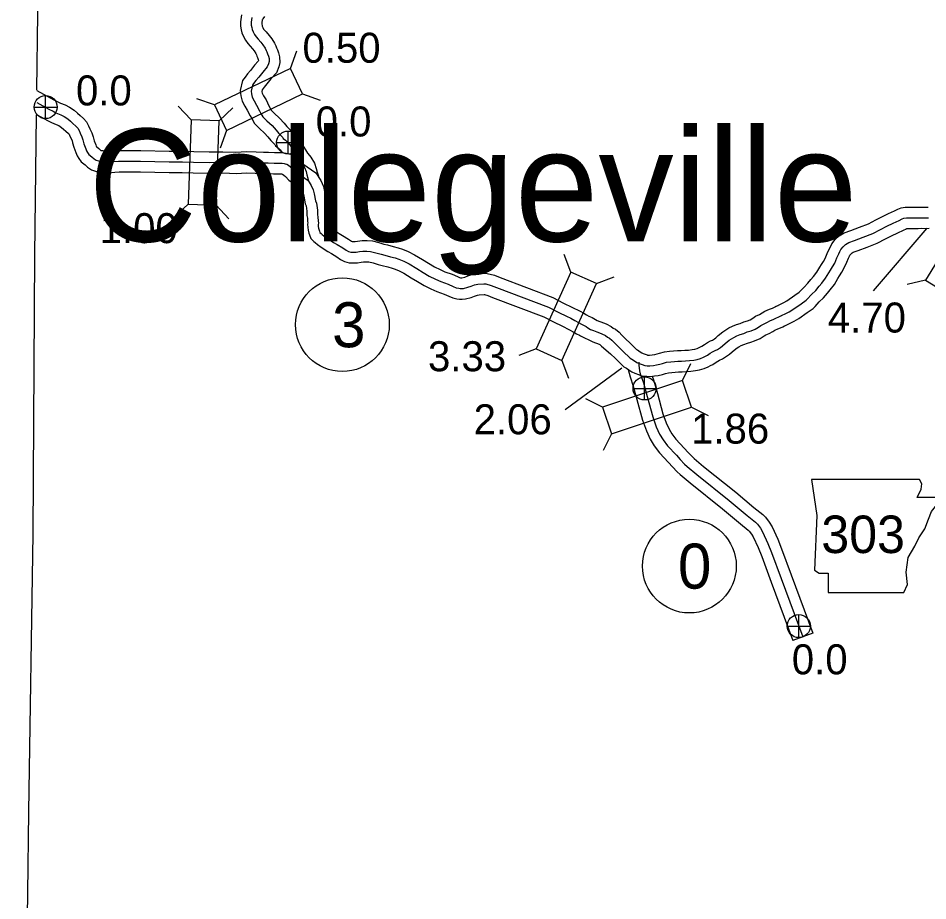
# Model space of a CAD drawing. Extents: x 31699 to 244310, y -8841 to 11474.
# Drawn here: x 134485 to 135339, y -3562 to -2734 of the extents above; entities that cross this region are included whole.
import ezdxf

# ---------------------------------------------------------------- set-up
doc = ezdxf.new("R2010")
doc.units = 0
for name, color, linetype in [('B_Logo', 7, 'Continuous'), ('G-ANNO-SYMB', 7, 'Continuous'), ('G-ANNO-TEXT', 7, 'Continuous'), ('Level 21', 7, 'Continuous'), ('R_Border Notes', 7, 'Continuous'), ('R_Logo', 7, 'Continuous'), ('R_XS_EARTHWORK_STAGE1', 7, 'Continuous'), ('R_XS_EARTHWORK_STAGE2', 7, 'Continuous'), ('S_WALL', 7, 'Continuous'), ('S_WALL_ANNOT', 7, 'Continuous')]:
    doc.layers.add(name, color=color, linetype=linetype)

msp = doc.modelspace()

# ---------------------------------------------------------------- linework, layer by layer
at = {"layer": 'B_Logo'}
for points in [[(134704.28, -2733.04), (134703.79, -2737.57), (134703.78, -2740.31), (134704.17, -2742.64), (134704.57, -2744.31), (134705.56, -2746.65), (134706.81, -2749.12), (134708.34, -2751.26), (134710.33, -2753.4), (134712.78, -2756.21), (134714.7, -2758.76), (134716.69, -2761.96), (134717.68, -2764.04), (134718.27, -2765.37), (134719, -2767.18), (134719.79, -2769.31), (134720.44, -2771.65), (134720.5, -2774.45), (134720.09, -2776.52), (134718.82, -2779.45), (134714.53, -2784.31), (134710.72, -2789.1), (134708.04, -2792.23), (134705.97, -2795.16), (134704.83, -2796.62), (134703.61, -2802.22), (134703.93, -2804.89), (134704.72, -2807.9), (134706.57, -2811.44), (134708.82, -2815.25), (134711.53, -2820.73), (134712.85, -2823.07), (134714.77, -2826.41), (134718.42, -2830.16), (134723.33, -2834.57), (134727.11, -2838.72), (134729.69, -2842.07), (134733.28, -2845.88), (134733.87, -2846.62), (134735.8, -2848.29), (134738.05, -2850.3), (134740.04, -2852.78), (134742.76, -2856.99), (134744.48, -2860.06), (134746.2, -2862.67), (134748.45, -2866.35), (134749.24, -2867.28), (134751.5, -2869.89), (134753.88, -2874.04), (134755.2, -2877.78), (134755.98, -2880.85), (134756.9, -2883.92), (134757.1, -2886.05)], [(134502.39, -2812.87), (134513.6, -2819.17), (134517.66, -2821.18), (134520.45, -2822.59), (134524.84, -2824.34), (134528.03, -2825.95), (134531.48, -2828.23), (134534.21, -2830.51), (134536.33, -2832.45), (134539.18, -2834.99), (134540.91, -2836.93), (134542.1, -2839.07), (134543.15, -2841.61), (134544.8, -2845.02), (134545.73, -2847.96), (134546.71, -2851.83), (134548.42, -2856.3), (134549.22, -2858.38), (134550.14, -2859.85), (134551.33, -2861.58), (134554.19, -2863.8), (134556.25, -2865.74), (134558.11, -2867.01), (134560.43, -2867.68), (134562.36, -2867.89), (134564.83, -2868.63), (134566.89, -2869.04), (134568.89, -2869.05), (134571.55, -2868.79), (134574.68, -2868.33), (134579.08, -2868.01), (134582.81, -2867.82), (134586.47, -2867.83), (134592.4, -2867.85), (134599.93, -2867.94), (134626.76, -2868.56), (134639.08, -2868.47), (134649.47, -2868.77), (134664.26, -2869.28), (134677.04, -2869.05), (134689.5, -2869.56), (134699.49, -2868.86), (134707.88, -2869.09), (134714.87, -2869.44), (134719.73, -2869.59), (134725.13, -2869.81), (134730.19, -2869.96), (134732.65, -2869.96), (134734.58, -2870.17), (134735.58, -2870.44), (134737.04, -2870.78), (134738.57, -2871.65), (134740.5, -2873.13), (134742.75, -2874.93), (134745.67, -2878.08), (134757.1, -2886.05)], [(134757.1, -2886.05), (134760.14, -2890.73), (134761.92, -2894.94), (134762.84, -2898.62), (134764.15, -2905.29), (134765, -2907.5), (134765.91, -2914.04), (134766.03, -2918.04), (134766.35, -2920.38), (134766.67, -2923.98), (134766.73, -2926.12), (134766.66, -2927.38), (134766.72, -2929.32), (134766.91, -2930.85), (134767.44, -2932.72), (134767.77, -2933.79), (134768.16, -2934.79), (134769.29, -2935.86), (134770.29, -2936.74), (134771.95, -2938.14), (134775.07, -2940.29), (134780.98, -2944.24), (134784.3, -2946.19), (134789.68, -2949.47), (134792.74, -2951.62), (134795, -2952.76), (134797.26, -2953.37), (134799.06, -2953.51), (134802.32, -2953.38), (134805.32, -2952.79), (134808.45, -2952.33), (134812.12, -2952.35), (134815.84, -2952.69), (134820.83, -2953.91), (134825.62, -2955.39), (134829.08, -2956.2), (134834.41, -2957.62), (134838.93, -2958.84), (134842.26, -2959.91), (134846.84, -2961.73), (134852.09, -2964.48), (134859.2, -2968.84), (134865.05, -2972.4), (134870.9, -2975.82), (134876.68, -2978.77), (134881.67, -2981.06), (134888.65, -2983.41), (134893.24, -2985.5), (134896.16, -2986.77), (134898.49, -2987.31), (134899.82, -2987.45), (134901.62, -2987.52), (134903.15, -2987.39), (134907.22, -2986.27), (134910.22, -2985.22), (134913.42, -2984.16), (134916.42, -2983.5), (134922.15, -2983.25), (134924.08, -2983.26), (134929.01, -2984.54), (134933.86, -2986.49), (134982.67, -3004.99), (134992.44, -3010.16), (134999.55, -3013.52), (135003.74, -3015.4), (135007.53, -3017.55), (135010.92, -3019.43), (135013.71, -3021.04), (135016.37, -3022.31), (135018.3, -3023.25), (135019.82, -3024.46), (135022.08, -3025.87), (135025.01, -3026.81), (135028.27, -3028.16), (135030.73, -3029.16), (135032.86, -3029.97), (135036.18, -3031.65), (135038.04, -3033.06), (135040.1, -3034.13), (135042.22, -3035.87), (135044.61, -3038.35), (135047.93, -3041.63), (135052.71, -3046.18), (135059.41, -3052.94)], [(135198.55, -3014.35), (135208.69, -3009.52), (135212.2, -3007.29), (135219.88, -3001.83), (135224.72, -2998.59), (135225.77, -2997.44), (135229.86, -2993.07), (135233.63, -2989.37), (135236.99, -2985.41), (135239.3, -2982.46), (135242.92, -2977.89), (135245.95, -2972.86), (135247.66, -2970.24), (135249.5, -2967.23), (135251.46, -2963.61), (135253.62, -2958.79), (135255.39, -2954.9), (135256.44, -2952.69), (135257.29, -2950.95), (135259.4, -2948.26), (135261.64, -2946.04), (135264.62, -2944.35), (135270.2, -2942.31), (135278.36, -2939.31), (135287.32, -2935.9), (135294.61, -2932.04), (135300.31, -2929.13), (135306.41, -2926.21), (135311.91, -2923.56), (135314.77, -2922.21), (135316.42, -2921.53), (135318.82, -2921.24), (135321.15, -2921.02), (135323.68, -2921.2), (135326.54, -2921.25), (135329.33, -2921.02), (135332.86, -2921), (135336.45, -2921.17), (135339.58, -2921.01)], [(135059.41, -3052.94), (135061.13, -3053.81), (135063.53, -3055.49), (135065.78, -3056.83), (135067.85, -3057.77), (135070.84, -3058.91), (135073.23, -3059.79), (135075.36, -3059.93), (135078.03, -3059.94), (135081.23, -3059.61), (135084.29, -3059.22), (135087.36, -3058.63), (135089.89, -3057.77), (135093.62, -3056.78), (135097.55, -3056.4), (135101.02, -3056.01), (135104.35, -3055.82), (135107.81, -3055.63), (135111.34, -3055.44), (135115.27, -3055.18), (135119.14, -3054.66), (135122.47, -3054.07), (135125.54, -3053.22), (135128.41, -3052.02), (135130.28, -3051.03), (135132.01, -3050.1), (135134.68, -3048.31), (135136.88, -3046.85), (135139.15, -3045.79), (135141.42, -3044.73), (135144.36, -3042.87), (135146.3, -3041.41), (135148.77, -3039.21), (135152.51, -3036.09), (135154.65, -3034.63), (135156.85, -3033.37), (135159.72, -3031.91), (135162.72, -3030.78), (135166.12, -3029.59), (135169.39, -3028.27), (135172.99, -3027.28), (135176.93, -3025.62), (135180, -3023.63), (135182.07, -3022.3), (135185.34, -3020.78), (135188.34, -3019.12), (135190.54, -3017.79), (135194.21, -3016.14), (135196.75, -3015.08), (135198.55, -3014.35), (135200.42, -3013.42), (135201.88, -3012.89)], [(135067.49, -3056.57), (135067.58, -3059.33), (135068.22, -3064.76), (135068.92, -3067.59), (135071.87, -3076.09), (135075.5, -3088.85), (135080.69, -3107.99), (135083.95, -3117.32), (135087.07, -3124.12), (135090.34, -3129.61), (135094.61, -3135.26), (135102.91, -3143.98), (135106.5, -3148.07), (135110.58, -3152.35), (135112.91, -3154.49), (135122.03, -3162.21), (135152.38, -3186.48), (135169.38, -3200.67), (135177.08, -3206.9), (135178.87, -3208.81), (135181.71, -3212.41), (135183.79, -3215.82), (135188.8, -3226.71), (135192.27, -3235.4), (135201.16, -3259.65)], [(135201.16, -3259.65), (135221.54, -3314.57)]]:
    msp.add_lwpolyline(points, dxfattribs=at)
at = {"layer": 'G-ANNO-TEXT'}
msp.add_lwpolyline([(135229.57, -3166.79), (135234.64, -3200.62), (135232.39, -3251.94), (135236.9, -3254.76), (135245.36, -3254.76), (135245.36, -3272.8), (135316.41, -3272.8), (135319.79, -3265.47), (135318.67, -3253.63), (135320.36, -3240.1), (135326.56, -3229.38), (135330.51, -3221.49), (135336.15, -3213.03), (135339.53, -3204.01), (135342.35, -3196.67), (135347.43, -3190.47), (135348.56, -3186.52), (135346.3, -3183.7), (135328.82, -3183.7), (135332.76, -3175.81), (135333.33, -3170.73), (135330.99, -3166.84)], close=True, dxfattribs=at)
at = {"layer": 'Level 21'}
for p, q in [((134510.73, -2827.98), (134510.73, -2806.31)), ((134499.9, -2817.15), (134521.57, -2817.15)), ((134738.44, -2861.33), (134738.44, -2839.66)), ((134727.6, -2850.5), (134749.27, -2850.5)), ((135072.98, -3092.15), (135072.98, -3070.49)), ((135062.15, -3081.32), (135083.82, -3081.32)), ((135217.8, -3315.17), (135217.8, -3293.51)), ((135206.97, -3304.34), (135228.64, -3304.34))]:
    msp.add_line(p, q, dxfattribs=at)
for centre in [(134510.73, -2817.15), (134738.44, -2850.5), (135072.98, -3081.32), (135217.8, -3304.34)]:
    msp.add_circle(centre, 10.83, dxfattribs=at)
at = {"layer": 'R_Border Notes'}
for centre in [(134789.32, -3021.42), (135115.07, -3248.08)]:
    msp.add_circle(centre, 44, dxfattribs=at)
at = {"layer": 'R_Logo'}
for points in [[(134502.52, -2801.4), (134503.37, -2729.35), (134504.27, -2651.76), (134504.73, -2600.1), (134509.28, -2286.07), (134511.97, -2112.63), (134637.79, -1698.58)], [(134498.95, -3217.78), (134500.69, -2955.85), (134502.24, -2824.63)], [(134484.96, -4135.19), (134487.14, -3963.8), (134490.04, -3833.96), (134494.01, -3555.09), (134494.89, -3478.77), (134498.95, -3217.78)]]:
    msp.add_lwpolyline(points, dxfattribs=at)
at = {"layer": 'R_XS_EARTHWORK_STAGE1'}
for p, q in [((134740.6, -2781.05), (134746.46, -2764.45)), ((134669.15, -2815.22), (134652.56, -2809.36)), ((134751.99, -2804.86), (134768.59, -2810.72)), ((134647.2, -2829.06), (134635.19, -2816.19)), ((134673.58, -2829.98), (134686.45, -2817.98)), ((134680.54, -2839.03), (134674.68, -2855.63)), ((134644.45, -2908.22), (134631.58, -2920.22)), ((134670.83, -2909.13), (134682.84, -2922)), ((135003.82, -2972.03), (134997.57, -2955.57)), ((135027.91, -2982.84), (135044.36, -2976.59)), ((135336.67, -2979.73), (135319.55, -2983.81)), ((134971.37, -3044.27), (134954.92, -3050.53)), ((134995.45, -3055.09), (135001.71, -3071.54)), ((135108.6, -3073.75), (135116.47, -3058)), ((135033.48, -3098.82), (135017.73, -3090.96)), ((135116.96, -3098.79), (135132.71, -3106.65)), ((135041.84, -3123.86), (135033.97, -3139.61))]:
    msp.add_line(p, q, dxfattribs=at)
for points in [[(134680.54, -2839.03), (134751.99, -2804.86), (134740.6, -2781.05), (134669.15, -2815.22)], [(134647.2, -2829.06), (134644.45, -2908.22), (134670.83, -2909.13), (134673.58, -2829.98)], [(135378.14, -2912.25), (135336.67, -2979.73), (135359.17, -2993.55), (135400.63, -2926.07)], [(134995.45, -3055.09), (135027.91, -2982.84), (135003.82, -2972.03), (134971.37, -3044.27)], [(135041.84, -3123.86), (135116.96, -3098.79), (135108.6, -3073.75), (135033.48, -3098.82)]]:
    msp.add_lwpolyline(points, close=True, dxfattribs=at)
at = {"layer": 'R_XS_EARTHWORK_STAGE2'}
msp.add_line((135230.91, -3311.09), (135212.16, -3318.05), dxfattribs=at)
for points in [[(134694.47, -2730.67), (134693.8, -2737.02), (134693.78, -2741.12), (134694.36, -2744.62), (134695.03, -2747.43), (134696.48, -2750.87), (134698.23, -2754.32), (134700.57, -2757.59), (134702.89, -2760.1), (134705.01, -2762.53), (134706.44, -2764.41), (134707.9, -2766.77), (134708.6, -2768.23), (134709.06, -2769.27), (134709.67, -2770.78), (134710.27, -2772.41), (134710.47, -2773.13), (134710.48, -2773.55), (134710.27, -2774.02), (134706.87, -2777.88), (134703.01, -2782.73), (134700.15, -2786.07), (134697.94, -2789.19), (134695.54, -2792.28), (134693.48, -2801.74), (134694.09, -2806.77), (134695.33, -2811.52), (134697.83, -2816.3), (134700.02, -2820.01), (134702.69, -2825.41), (134704.16, -2828.02), (134706.73, -2832.48), (134711.48, -2837.37), (134716.27, -2841.68), (134719.45, -2845.16), (134722.08, -2848.56), (134725.74, -2852.46), (134726.65, -2853.59), (134729.19, -2855.8), (134730.78, -2857.21), (134731.92, -2858.63), (134732.8, -2859.99)], [(134716.27, -2732.26), (134714.64, -2734.4), (134714.25, -2734.96), (134714.08, -2735.4), (134713.79, -2738.12), (134713.79, -2739.5), (134713.98, -2740.67), (134714.11, -2741.2), (134714.63, -2742.43), (134715.39, -2743.93), (134716.1, -2744.93), (134717.76, -2746.71), (134720.54, -2749.9), (134722.96, -2753.1), (134725.47, -2757.16), (134726.76, -2759.85), (134727.48, -2761.47), (134728.33, -2763.57), (134729.31, -2766.22), (134730.42, -2770.17), (134730.52, -2775.33), (134729.69, -2779.52), (134727.36, -2784.89), (134722.2, -2790.73), (134718.43, -2795.47), (134715.94, -2798.38), (134714.12, -2800.94), (134713.74, -2802.7), (134713.78, -2803.01), (134714.11, -2804.27), (134715.31, -2806.58), (134717.62, -2810.48), (134720.37, -2816.05), (134721.54, -2818.12), (134722.82, -2820.34), (134725.35, -2822.94), (134730.39, -2827.47), (134734.77, -2832.29), (134737.31, -2835.57), (134740.82, -2839.3), (134741.09, -2839.64), (134742.4, -2840.78), (134745.33, -2843.39), (134748.17, -2846.92), (134751.33, -2851.83), (134753.02, -2854.86), (134754.64, -2857.3), (134756.57, -2860.46), (134756.84, -2860.78), (134759.69, -2864.08), (134763.01, -2869.85), (134764.77, -2874.87), (134765.62, -2878.17), (134766.77, -2882.02), (134766.83, -2882.68)], [(134502.52, -2801.47), (134518.28, -2810.32), (134522.14, -2812.24), (134524.56, -2813.46), (134528.95, -2815.21), (134533.05, -2817.28), (134537.47, -2820.2), (134540.79, -2822.98), (134543.03, -2825.03), (134546.27, -2827.92), (134549.11, -2831.11), (134551.11, -2834.71), (134552.28, -2837.51), (134554.13, -2841.32), (134555.35, -2845.23), (134556.26, -2848.8), (134557.76, -2852.73), (134558.2, -2853.88), (134558.5, -2854.35), (134558.7, -2854.64), (134560.7, -2856.19), (134562.45, -2857.84), (134564.36, -2858.05), (134567.24, -2858.92), (134567.88, -2859.04), (134568.42, -2859.04), (134570.35, -2858.86), (134573.6, -2858.38), (134578.47, -2858.03), (134582.57, -2857.82), (134586.51, -2857.83), (134592.48, -2857.85), (134600.1, -2857.94), (134626.84, -2858.56), (134639.19, -2858.47), (134649.79, -2858.77), (134664.34, -2859.28), (134677.16, -2859.05), (134689.35, -2859.55), (134699.27, -2858.85), (134708.27, -2859.09), (134715.28, -2859.45), (134720.09, -2859.6), (134725.47, -2859.81), (134730.35, -2859.96), (134733.2, -2859.97), (134736.43, -2860.31), (134738.01, -2860.74), (134740.72, -2861.37), (134744.11, -2863.3), (134746.66, -2865.25), (134749.58, -2867.59), (134752.27, -2870.49), (134764.42, -2878.97)], [(134502.89, -2824.62), (134508.93, -2828.01), (134513.18, -2830.12), (134516.34, -2831.72), (134520.73, -2833.46), (134523, -2834.62), (134525.5, -2836.26), (134527.62, -2838.04), (134529.63, -2839.87), (134532.09, -2842.07), (134532.7, -2842.75), (134533.08, -2843.44), (134534.03, -2845.71), (134535.48, -2848.71), (134536.1, -2850.68), (134537.16, -2854.86), (134539.08, -2859.88), (134540.23, -2862.87), (134541.78, -2865.34), (134543.97, -2868.53), (134547.68, -2871.4), (134549.95, -2873.55), (134553.78, -2876.17), (134558.5, -2877.53), (134560.37, -2877.74), (134562.41, -2878.35), (134565.9, -2879.04), (134569.36, -2879.05), (134572.76, -2878.72), (134575.77, -2878.28), (134579.7, -2877.99), (134583.05, -2877.82), (134586.44, -2877.83), (134592.33, -2877.85), (134599.75, -2877.94), (134626.69, -2878.56), (134638.98, -2878.47), (134649.15, -2878.76), (134664.17, -2879.28), (134676.93, -2879.06), (134689.64, -2879.58), (134699.7, -2878.87), (134707.49, -2879.08), (134714.46, -2879.43), (134719.38, -2879.58), (134724.78, -2879.8), (134730.02, -2879.96), (134732.1, -2879.96), (134732.73, -2880.03), (134733.15, -2880.14), (134733.24, -2880.16), (134734.33, -2881), (134735.93, -2882.28), (134739.07, -2885.67), (134749.78, -2893.14)], [(134764.42, -2878.97), (134769.01, -2886.02), (134771.44, -2891.76), (134772.61, -2896.44), (134773.79, -2902.5), (134774.75, -2904.96), (134775.89, -2913.2), (134776.01, -2917.2), (134776.29, -2919.25), (134776.66, -2923.4), (134776.74, -2926.26), (134776.67, -2927.51), (134776.7, -2928.54), (134776.74, -2928.86), (134776.83, -2929.17), (134778.02, -2930.19), (134780.68, -2932.01), (134786.29, -2935.76), (134789.43, -2937.6), (134795.17, -2941.1), (134797.89, -2943.02), (134798.59, -2943.37), (134798.96, -2943.47), (134799.26, -2943.49), (134801.16, -2943.42), (134803.63, -2942.93), (134807.74, -2942.33), (134812.59, -2942.35), (134817.5, -2942.8), (134823.5, -2944.27), (134828.25, -2945.74), (134831.51, -2946.5), (134836.99, -2947.96), (134841.77, -2949.24), (134845.64, -2950.5), (134851.02, -2952.63), (134857.04, -2955.78), (134864.41, -2960.31), (134870.17, -2963.81), (134875.7, -2967.04), (134881.04, -2969.77), (134885.36, -2971.75), (134892.33, -2974.1), (134897.31, -2976.36), (134899.32, -2977.24), (134900.14, -2977.43), (134900.54, -2977.47), (134901.4, -2977.51), (134904.23, -2976.73), (134906.99, -2975.75), (134910.78, -2974.5), (134915.12, -2973.55), (134921.95, -2973.25), (134925.38, -2973.26), (134932.14, -2975.02), (134937.5, -2977.18), (134986.8, -2995.86), (134996.92, -3001.22), (135012.42, -3008.83), (135015.84, -3010.72), (135018.38, -3012.19), (135020.72, -3013.31), (135023.65, -3014.74), (135028.46, -3017.41), (135034.4, -3019.86), (135036.89, -3020.81), (135041.49, -3023.13), (135043.4, -3024.58), (135045.64, -3025.74), (135049.02, -3028.51), (135051.73, -3031.32), (135054.89, -3034.45), (135059.71, -3039.04), (135065.36, -3044.75)], [(134749.78, -2893.14), (134751.28, -2895.45), (134752.41, -2898.12), (134753.08, -2900.79), (134754.5, -2908.09), (134755.26, -2910.03), (134755.93, -2914.87), (134756.05, -2918.88), (134756.41, -2921.51), (134756.68, -2924.56), (134756.72, -2925.97), (134756.65, -2927.25), (134756.74, -2930.1), (134757.08, -2932.84), (134757.84, -2935.55), (134758.32, -2937.1), (134759.67, -2940.52), (134762.55, -2943.26), (134763.76, -2944.31), (134765.87, -2946.1), (134769.46, -2948.56), (134775.67, -2952.72), (134779.17, -2954.77), (134784.2, -2957.84), (134787.58, -2960.22), (134791.41, -2962.15), (134795.56, -2963.27), (134798.86, -2963.52), (134803.48, -2963.35), (134807.01, -2962.65), (134809.16, -2962.34), (134811.64, -2962.34), (134814.19, -2962.58), (134818.17, -2963.55), (134823, -2965.05), (134826.65, -2965.9), (134831.82, -2967.28), (134836.09, -2968.43), (134838.87, -2969.33), (134842.67, -2970.83), (134847.15, -2973.18), (134853.99, -2977.38), (134859.93, -2980.98), (134866.09, -2984.59), (134872.32, -2987.77), (134877.98, -2990.36), (134884.98, -2992.73), (134889.17, -2994.63), (134893, -2996.3), (134896.84, -2997.2), (134899.11, -2997.43), (134901.84, -2997.54), (134904.92, -2997.28), (134910.22, -2995.82), (134913.45, -2994.68), (134916.07, -2993.82), (134917.72, -2993.45), (134922.35, -2993.25), (134922.78, -2993.25), (134925.87, -2994.06), (134930.22, -2995.81), (134978.54, -3014.12), (134987.97, -3019.11), (134995.37, -3022.6), (135002.64, -3026.27), (135006, -3028.13), (135009.04, -3029.89), (135012.01, -3031.31), (135012.95, -3031.77), (135024.46, -3037.4), (135027.06, -3038.47), (135028.82, -3039.13), (135030.87, -3040.17), (135032.67, -3041.54), (135040.96, -3048.8), (135045.7, -3053.32), (135053.45, -3061.13)], [(135194.25, -3005.32), (135203.85, -3000.75), (135206.62, -2998.99), (135214.2, -2993.6), (135218.17, -2990.93), (135218.45, -2990.63), (135222.71, -2986.09), (135226.3, -2982.56), (135229.23, -2979.09), (135231.44, -2976.27), (135234.69, -2972.18), (135237.47, -2967.55), (135239.2, -2964.9), (135240.83, -2962.23), (135242.49, -2959.17), (135244.51, -2954.67), (135246.32, -2950.69), (135247.43, -2948.35), (135248.77, -2945.61), (135251.92, -2941.59), (135255.56, -2938), (135260.41, -2935.25), (135266.75, -2932.92), (135274.86, -2929.94), (135283.19, -2926.77), (135289.99, -2923.17), (135295.88, -2920.16), (135302.09, -2917.19), (135307.6, -2914.54), (135310.72, -2913.06), (135313.89, -2911.76), (135317.76, -2911.29), (135321.03, -2910.99), (135324.11, -2911.21), (135326.22, -2911.24), (135328.9, -2911.03), (135333.06, -2910.99), (135336.44, -2911.16), (135339.09, -2911.02)], [(135202.85, -3023.38), (135213.54, -3018.29), (135217.79, -3015.59), (135225.57, -3010.05), (135231.26, -3006.24), (135233.09, -3004.25), (135237.02, -3000.06), (135240.96, -2996.19), (135244.75, -2991.72), (135247.16, -2988.64), (135251.16, -2983.6), (135254.42, -2978.17), (135256.11, -2975.58), (135258.16, -2972.22), (135260.43, -2968.05), (135262.74, -2962.9), (135264.46, -2959.11), (135265.45, -2957.03), (135265.81, -2956.29), (135266.87, -2954.93), (135267.73, -2954.09), (135268.84, -2953.46), (135273.65, -2951.69), (135281.86, -2948.67), (135291.45, -2945.03), (135299.23, -2940.91), (135304.75, -2938.09), (135310.74, -2935.23), (135316.23, -2932.58), (135318.82, -2931.35), (135318.96, -2931.29), (135319.88, -2931.18), (135321.26, -2931.05), (135323.24, -2931.2), (135326.86, -2931.25), (135329.77, -2931.02), (135332.66, -2931), (135336.47, -2931.18), (135340.07, -2931)], [(135065.36, -3044.75), (135066.28, -3045.21), (135068.96, -3047.08), (135070.43, -3047.96), (135071.71, -3048.54), (135074.34, -3049.55), (135075.32, -3049.9), (135075.71, -3049.93), (135077.54, -3049.94), (135080.09, -3049.68), (135082.71, -3049.34), (135084.79, -3048.94), (135087, -3048.19), (135091.84, -3046.91), (135096.5, -3046.45), (135100.18, -3046.04), (135103.79, -3045.83), (135107.27, -3045.64), (135110.75, -3045.46), (135114.28, -3045.23), (135117.6, -3044.78), (135120.25, -3044.31), (135122.26, -3043.75), (135124.13, -3042.97), (135125.57, -3042.21), (135126.85, -3041.52), (135129.13, -3039.99), (135131.98, -3038.1), (135134.92, -3036.73), (135136.61, -3035.94), (135138.66, -3034.64), (135139.96, -3033.66), (135142.24, -3031.63), (135146.47, -3028.1), (135149.33, -3026.15), (135152.1, -3024.56), (135155.69, -3022.74), (135159.31, -3021.38), (135162.59, -3020.23), (135166.18, -3018.78), (135169.71, -3017.81), (135172.23, -3016.75), (135174.58, -3015.23), (135177.23, -3013.52), (135180.8, -3011.86), (135183.34, -3010.46), (135185.89, -3008.92), (135190.23, -3006.97), (135192.94, -3005.83), (135194.44, -3005.22), (135196.48, -3004.21), (135198.49, -3003.49)], [(135053.45, -3061.13), (135055.98, -3062.41), (135058.1, -3063.89), (135061.14, -3065.7), (135063.98, -3067), (135067.34, -3068.28), (135071.15, -3069.67), (135075.02, -3069.93), (135078.52, -3069.94), (135082.36, -3069.55), (135085.87, -3069.1), (135089.92, -3068.32), (135092.78, -3067.35), (135095.41, -3066.66), (135098.6, -3066.34), (135101.86, -3065.98), (135104.91, -3065.8), (135108.35, -3065.61), (135111.93, -3065.42), (135116.27, -3065.14), (135120.68, -3064.55), (135124.69, -3063.84), (135128.82, -3062.68), (135132.68, -3061.08), (135134.98, -3059.85), (135137.17, -3058.68), (135140.23, -3056.63), (135141.79, -3055.59), (135143.39, -3054.85), (135146.23, -3053.52), (135150.05, -3051.1), (135152.64, -3049.15), (135155.29, -3046.79), (135158.55, -3044.07), (135159.96, -3043.11), (135161.6, -3042.17), (135163.75, -3041.08), (135166.13, -3040.19), (135169.65, -3038.95), (135172.6, -3037.76), (135176.27, -3036.75), (135181.62, -3034.5), (135185.42, -3032.04), (135186.9, -3031.08), (135189.87, -3029.7), (135193.34, -3027.78), (135195.2, -3026.67), (135198.2, -3025.31), (135200.55, -3024.33), (135202.65, -3023.48), (135204.35, -3022.63), (135205.28, -3022.3)], [(135057.61, -3063.55), (135059.33, -3070.44), (135062.33, -3079.1), (135065.87, -3091.53), (135071.13, -3110.95), (135074.66, -3121.06), (135078.2, -3128.77), (135082.03, -3135.2), (135086.97, -3141.74), (135095.53, -3150.73), (135099.12, -3154.82), (135103.57, -3159.49), (135106.29, -3161.99), (135115.68, -3169.93), (135146.05, -3194.23), (135163.03, -3208.39), (135170.25, -3214.24), (135171.29, -3215.34), (135173.49, -3218.13), (135174.95, -3220.52), (135179.61, -3230.66), (135182.93, -3238.98), (135191.77, -3263.09)], [(135080.26, -3069.76), (135081.41, -3073.08), (135085.14, -3086.17), (135090.25, -3105.03), (135093.23, -3113.58), (135095.93, -3119.46), (135098.65, -3124.02), (135102.24, -3128.77), (135110.3, -3137.24), (135113.88, -3141.32), (135117.59, -3145.21), (135119.52, -3146.99), (135128.38, -3154.48), (135158.7, -3178.74), (135175.72, -3192.94), (135183.91, -3199.56), (135186.45, -3202.28), (135189.94, -3206.69), (135192.63, -3211.11), (135197.99, -3222.77), (135201.61, -3231.83), (135210.54, -3256.21)], [(135210.53, -3256.17), (135230.91, -3311.09)], [(135191.78, -3263.13), (135212.16, -3318.05)]]:
    msp.add_lwpolyline(points, dxfattribs=at)
at = {"layer": 'S_WALL_ANNOT'}
for p, q in [((135338.04, -2930.83), (135287.67, -2989.6)), ((134998.41, -3101.17), (135051.58, -3062))]:
    msp.add_line(p, q, dxfattribs=at)

# ---------------------------------------------------------------- texts
at = {"layer": 'G-ANNO-SYMB'}
msp.add_text('Collegeville', height=105.5998, dxfattribs=at).set_placement((134550.8, -2943.33))
at = {"layer": 'G-ANNO-TEXT'}
msp.add_text('303', height=35.2, dxfattribs=at).set_placement((135238.91, -3235.82))
at = {"layer": 'R_Border Notes'}
for s, p in [('3', (134779.62, -3042.66)), ('0', (135104.31, -3269.2))]:
    msp.add_text(s, height=42.24, dxfattribs=at).set_placement(p)
at = {"layer": 'S_WALL'}
for s, p in [('0.50', (134751.86, -2775.57)), ('1.00', (134561.48, -2944.91)), ('3.33', (134869.7, -3065.15)), ('1.86', (135116.69, -3133.09))]:
    msp.add_text(s, height=28.16, dxfattribs=at).set_placement(p)
at = {"layer": 'S_WALL_ANNOT'}
for s, p in [('0.0', (134539.23, -2815.63)), ('0.0', (134764.26, -2844.77)), ('4.70', (135245.05, -3028.83)), ('2.06', (134912.56, -3124.35)), ('0.0', (135211.24, -3349.65))]:
    msp.add_text(s, height=28.16, dxfattribs=at).set_placement(p)

doc.saveas('drawing.dxf')
